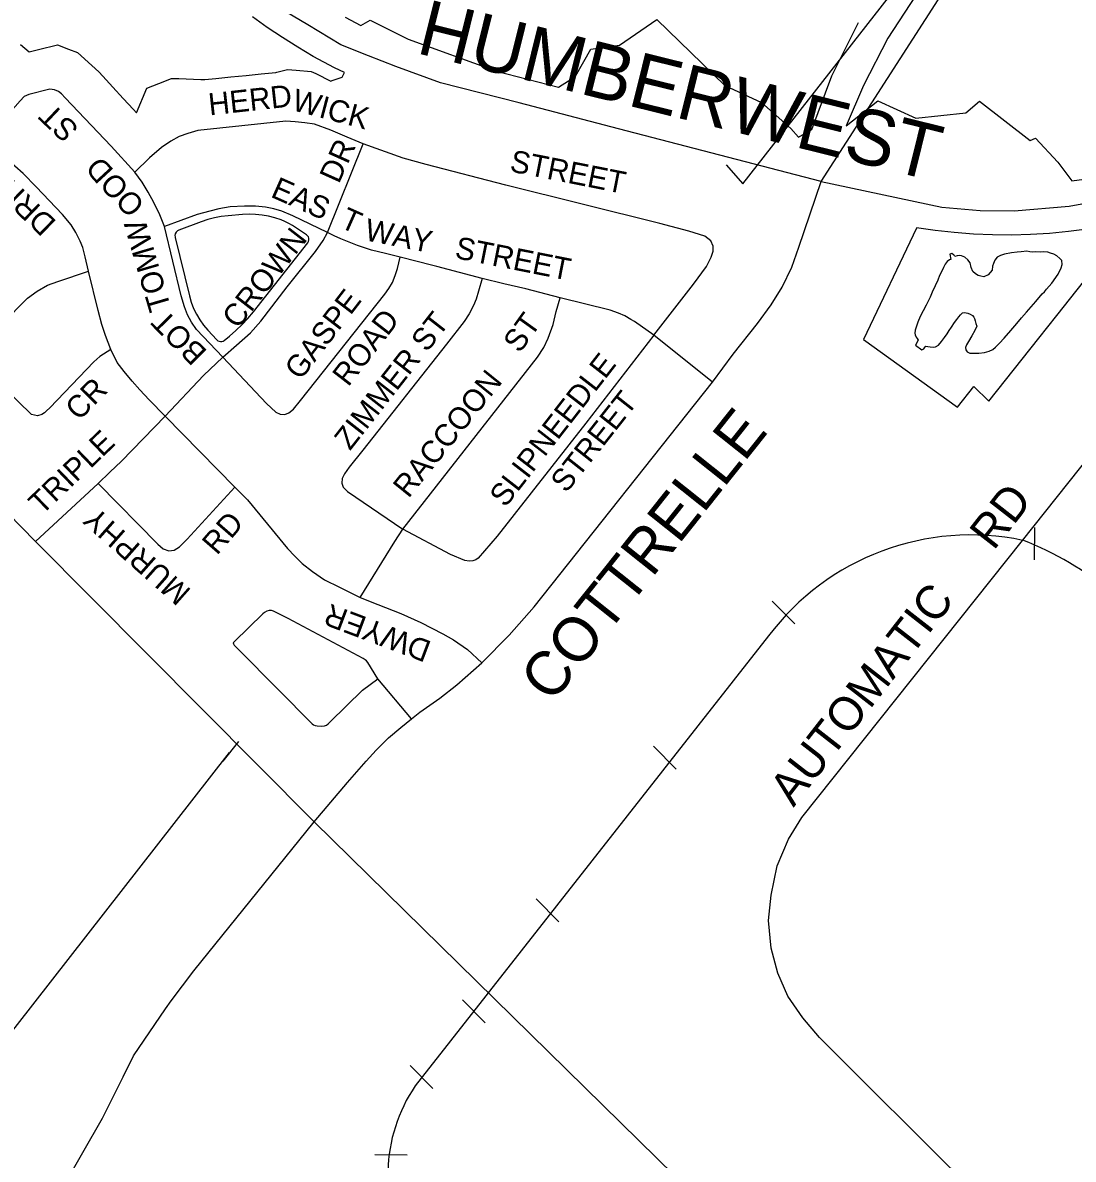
# Model space of a CAD drawing. Extents: x 586326 to 623965, y 4819854 to 4857850.
# Drawn here: x 603076 to 604026, y 4845570 to 4846599 of the extents above; entities that cross this region are included whole.
import ezdxf

# ---------------------------------------------------------------- set-up
doc = ezdxf.new("R2010")
doc.units = 0
for name, color, linetype in [('Lots_Concessions', 7, 'Continuous'), ('Major Rds and Hwys', 7, 'Continuous'), ('Major Rds Lbls', 7, 'Continuous'), ('Minor Rd Lbls', 7, 'Continuous'), ('Minor Rds', 7, 'Continuous'), ('Park Outlines', 7, 'Continuous'), ('Private Rds', 7, 'Continuous'), ('Proposed Secondary Rds', 7, 'Continuous'), ('Railways_lbls', 7, 'Continuous'), ('Secondary Rds Lbls', 7, 'Continuous'), ('SWM Ponds', 7, 'Continuous')]:
    doc.layers.add(name, color=color, linetype=linetype)

msp = doc.modelspace()

# ---------------------------------------------------------------- linework, layer by layer
at = {"layer": 'Lots_Concessions'}
for p, q in [((603727.3, 4846452.9), (604169.5, 4847020.3)), ((603712.2, 4846470.2), (603727.3, 4846452.9)), ((603257.2, 4845930.5), (603271.3, 4845948.5)), ((602848.6, 4845407), (603262.8, 4845938.5))]:
    msp.add_line(p, q, dxfattribs=at)
at = {"layer": 'Major Rds and Hwys'}
for points in [[(603798, 4846455.1), (603614.7, 4846502.9), (603525, 4846526.4), (603453.8, 4846544.5), (603413.3, 4846559.2), (603388.5, 4846568.9), (603363.7, 4846578.7), (603333.7, 4846596.9), (603305.7, 4846613.6), (603284.8, 4846631.8), (603268, 4846645), (603162, 4846748.9)], [(603798, 4846455.1), (603907.2, 4846431.9), (603941.9, 4846428.8), (603972.7, 4846428.7), (604022.5, 4846432.9), (604061.9, 4846440), (604101.2, 4846447.2), (604105.5, 4846447.9), (604132.5, 4846453.5), (604167.6, 4846457.9), (604194.8, 4846459.1), (604209.9, 4846457.3), (604225.1, 4846455.6), (604259.7, 4846447.9), (604290.2, 4846439.3), (604303.3, 4846433.4), (604316.4, 4846427.6), (604715.8, 4846243.6)], [(603087.5, 4846129.4), (602874.7, 4846346.8), (602838, 4846384.3)], [(603339.5, 4845875.7), (603087.5, 4846129.4)], [(603943.3, 4845282.8), (603339.5, 4845875.7)]]:
    msp.add_lwpolyline(points, dxfattribs=at)
at = {"layer": 'Minor Rds'}
for points in [[(603177.4, 4846463.7), (603155.9, 4846487.2), (603114.2, 4846530.8), (603110.8, 4846534.5), (603108.1, 4846536.6), (603104.7, 4846538.2), (603100.5, 4846538.6), (603081.3, 4846534), (603077.1, 4846532.1), (603073.6, 4846528.2), (603041.7, 4846492.2)], [(603383.8, 4846489.2), (603369.2, 4846495.2), (603354.7, 4846501.5), (603339.8, 4846507.1), (603330.9, 4846508.3), (603322.2, 4846509.2), (603313.9, 4846509.7), (603234.4, 4846501.2), (603225.1, 4846498.7), (603217.3, 4846495.9), (603209.7, 4846491.8), (603201.3, 4846485.8), (603190.6, 4846476.5), (603177.4, 4846463.7)], [(603135.4, 4846374), (603132.4, 4846387.1), (603130.1, 4846395.3), (603127.7, 4846401.3), (603123.8, 4846408.9), (603119.8, 4846416), (603111.9, 4846425.4), (603088.1, 4846450.4), (603076.3, 4846462.5), (603061.3, 4846475.6), (603041.7, 4846492.2)], [(603351.7, 4846409), (603383.8, 4846489.2)], [(603646.9, 4846316.1), (603682.6, 4846362.1), (603694.3, 4846378.3), (603698.7, 4846386.7), (603700.3, 4846392), (603700.3, 4846396.7), (603698.2, 4846401.4), (603692.9, 4846405.8), (603678.5, 4846410.2), (603652.3, 4846417), (603513, 4846451.7), (603440.8, 4846470.4), (603420.1, 4846476.3), (603383.8, 4846489.2)], [(603204.1, 4846414.5), (603199.8, 4846425), (603194.6, 4846436.3), (603189.3, 4846445.4), (603183.9, 4846454.5), (603177.4, 4846463.7)], [(603351.7, 4846409), (603320.2, 4846424), (603310.1, 4846428.4), (603303.1, 4846430.5), (603295.4, 4846432), (603286.4, 4846432.8), (603276.6, 4846432.9), (603263.6, 4846432.1), (603253.4, 4846430.5), (603245, 4846428.3), (603233.6, 4846425.4), (603204.1, 4846414.5)], [(603256.9, 4846296.1), (603232.9, 4846321.3), (603228.5, 4846328), (603224.9, 4846334.5), (603222.1, 4846341.6), (603219.1, 4846351.7), (603204.1, 4846414.5)], [(603256.9, 4846296.1), (603269.2, 4846307.1), (603282, 4846318.3), (603291.2, 4846328.9), (603315, 4846359.9), (603340.7, 4846391.7), (603347.7, 4846401.8), (603351.7, 4846409)], [(603417.3, 4846386.8), (603404, 4846390.1), (603391.5, 4846392.9), (603378.6, 4846397.1), (603363.7, 4846403.2), (603357.7, 4846406.1), (603351.7, 4846409)], [(603256.9, 4846296.1), (603296.4, 4846254.2), (603304.8, 4846246.3), (603308.6, 4846244.5), (603313, 4846244.2), (603316.6, 4846245.9), (603320.7, 4846249.1), (603327.2, 4846257.1), (603403.4, 4846353.1), (603407, 4846358.3), (603410.3, 4846363.9), (603412.9, 4846370), (603415, 4846376.4), (603417.3, 4846386.8)], [(603491.6, 4846367.3), (603450.4, 4846378.2), (603446.8, 4846379.1), (603417.3, 4846386.8)], [(603072, 4846341.5), (603080.2, 4846349.5), (603088.9, 4846355.8), (603098.2, 4846361.4), (603107.5, 4846364.8), (603135.4, 4846374)], [(603155.6, 4846303), (603150.7, 4846315.7), (603147.4, 4846325.7), (603144.1, 4846338.5), (603135.4, 4846374)], [(603491.6, 4846367.3), (603488.3, 4846355.8), (603486.1, 4846348.7), (603483.7, 4846342.8), (603479.8, 4846335.5), (603475.1, 4846328.5), (603459.3, 4846308.1), (603383.6, 4846211.9), (603371.1, 4846196.6), (603366.9, 4846190.5), (603364.8, 4846186.3), (603364.5, 4846182.3), (603365.6, 4846178.6), (603369.5, 4846174.7), (603419.8, 4846140.4)], [(603562, 4846350), (603530.9, 4846358), (603511.2, 4846362.6), (603491.6, 4846367.3)], [(603419.8, 4846140.4), (603541.5, 4846296.3), (603547.2, 4846304.8), (603551.2, 4846313.5), (603555.7, 4846325.9), (603558.3, 4846337.5), (603562, 4846350)], [(603646.9, 4846316.1), (603629.3, 4846328.4), (603626.1, 4846330.4), (603620.6, 4846333.6), (603614.7, 4846336.1), (603607.3, 4846338.6), (603562, 4846350)], [(603155.6, 4846303), (603145.5, 4846296.8), (603140.2, 4846292.1), (603100.3, 4846250.2), (603097.5, 4846247.7), (603095.4, 4846245.7), (603093, 4846244.2), (603089.3, 4846243.1), (603083.7, 4846244.4), (603036.2, 4846290.5), (603034.8, 4846297.5), (603035.9, 4846302.3), (603037.6, 4846305.3), (603039.5, 4846307.8), (603045.2, 4846313.6), (603072, 4846341.5)], [(603646.9, 4846316.1), (603585.4, 4846236.6), (603505, 4846134.3), (603488, 4846114.2), (603485.7, 4846112.8), (603482.9, 4846111.8), (603479.6, 4846111.5), (603475.9, 4846112.2), (603462.9, 4846117.6), (603419.8, 4846140.4)], [(603699.7, 4846273.7), (603646.9, 4846316.1)], [(603204.6, 4846242.9), (603190.2, 4846257.5), (603181.8, 4846266.5), (603174.9, 4846274.6), (603167.5, 4846283.1), (603161.3, 4846291.5), (603155.6, 4846303)], [(603204.6, 4846242.9), (603239.3, 4846279.5), (603256.9, 4846296.1)], [(603204.6, 4846242.9), (603165.1, 4846202), (603154.6, 4846192), (603144.1, 4846182)], [(603267.8, 4846178.5), (603204.6, 4846242.9)], [(604029.6, 4845493.2), (604017.6, 4845502.2), (604007.6, 4845509), (603996.7, 4845513.7), (603974.9, 4845521.7), (603957.8, 4845528.7), (603945, 4845536.9), (603938.1, 4845542.3), (603915.5, 4845562), (603810.2, 4845666.9), (603796.6, 4845680.4), (603781.5, 4845698.4), (603768, 4845717.9), (603758.9, 4845738.7), (603753, 4845761.5), (603750.4, 4845786.3), (603753, 4845809.2), (603758.3, 4845836), (603768.7, 4845860.1), (603780.8, 4845879.5), (603980.2, 4846130.3), (604053, 4846221.8)], [(603144.1, 4846182), (603087.5, 4846129.4)], [(603144.1, 4846182), (603198.2, 4846127), (603202.8, 4846122.8), (603208, 4846120.9), (603212.9, 4846121.4), (603217.8, 4846124.4), (603224.7, 4846131.5), (603231.2, 4846138.6), (603267.8, 4846178.5)], [(603267.8, 4846178.5), (603275, 4846171.2), (603279.2, 4846167), (603315.5, 4846122.9), (603322.1, 4846116), (603328.6, 4846109.5), (603338, 4846102.1), (603348.9, 4846094.8), (603362.3, 4846087.9), (603381, 4846078.7)], [(603381, 4846078.7), (603412.4, 4846129.3), (603419.8, 4846140.4)], [(603381, 4846078.7), (603397.1, 4846072.3), (603417.9, 4846064.2), (603436.1, 4846056.2), (603455.8, 4846045.9), (603465.5, 4846040.5), (603478.1, 4846031.7), (603491.1, 4846019.7)]]:
    msp.add_lwpolyline(points, dxfattribs=at)
at = {"layer": 'Park Outlines'}
for points in [[(603883.6, 4846623.4), (603858.3, 4846585), (603836.3, 4846542.1), (603820.9, 4846505.5), (603849.5, 4846528.1), (603883.9, 4846512.5), (603929.1, 4846517.2), (603941.4, 4846527.9), (603987.2, 4846492.3), (603991.9, 4846494.5), (604012.1, 4846472.6), (604025, 4846455.7), (604040.6, 4846458), (604056.2, 4846460.9), (604078.1, 4846472.5), (604125.1, 4846507.6), (604143.9, 4846515.5), (604151.5, 4846510.5), (604181.5, 4846548.2), (604135.8, 4846622.9)], [(603073.8, 4846579), (603081.6, 4846572.6), (603090.1, 4846574.6), (603107.4, 4846578.7), (603117.4, 4846574.9), (603125.4, 4846571.8), (603138.3, 4846560.1), (603144.6, 4846554.3), (603148.2, 4846550.5), (603157.5, 4846540.5), (603166.8, 4846530.4), (603176.1, 4846520.4), (603178.9, 4846517.4), (603188.1, 4846539.6), (603198.9, 4846543.9), (603210.3, 4846548.5), (603217, 4846548.3), (603236.9, 4846547.6), (603240.6, 4846547.4), (603250.6, 4846548.4), (603264.2, 4846549.8), (603277.9, 4846551.2), (603291.5, 4846552.6), (603304.8, 4846553.9), (603305.6, 4846554.1), (603315.5, 4846556.6), (603323.3, 4846555.9), (603336.7, 4846554.8), (603340.9, 4846552.8), (603354.7, 4846546.1), (603355.8, 4846546.5), (603364.9, 4846549.6), (603366.9, 4846553.7), (603357.9, 4846558.1), (603348.3, 4846563.1), (603338.7, 4846568.4), (603324.6, 4846576.6), (603310.7, 4846585.4), (603297.1, 4846594.6), (603283.8, 4846604.2)], [(603367.4, 4846603.9), (603381.8, 4846596.4), (603390.2, 4846601.2), (603424.6, 4846584), (603504.3, 4846554.9), (603560.6, 4846540.5), (603569.7, 4846546.4), (603576, 4846550.6), (603589.9, 4846574.9), (603615.7, 4846578.4), (603649.4, 4846601.9), (603711, 4846542), (603744.3, 4846526.5), (603770.8, 4846503.1), (603777.7, 4846495.2), (603789.6, 4846502.3), (603807.9, 4846550.8), (603831.9, 4846599.1)]]:
    msp.add_lwpolyline(points, dxfattribs=at)
for points in [[(603274.7, 4846425.2), (603261.6, 4846424.2), (603255.4, 4846423.5), (603249.3, 4846422.4), (603243.2, 4846420.8), (603237.4, 4846418.8), (603217.2, 4846411), (603215.8, 4846410.4), (603214.6, 4846409.3), (603213.8, 4846407.9), (603213.5, 4846406.4), (603213.6, 4846405), (603213.6, 4846404.9), (603213.7, 4846404.5), (603226.6, 4846351.6), (603228.3, 4846345.9), (603230.4, 4846340.3), (603233, 4846335), (603236, 4846329.9), (603239.5, 4846325.1), (603243.4, 4846320.6), (603251.4, 4846311.9), (603252.4, 4846311.1), (603253.5, 4846310.6), (603254.8, 4846310.3), (603256, 4846310.4), (603257.2, 4846310.8), (603258.2, 4846311.4), (603258.2, 4846311.4), (603262.8, 4846315.2), (603268.7, 4846320.3), (603274.3, 4846325.7), (603279.6, 4846331.3), (603284.6, 4846337.3), (603333.8, 4846399.7), (603334.5, 4846401), (603334.8, 4846402.5), (603334.7, 4846403.8), (603334.3, 4846405), (603333.5, 4846406.1), (603332.5, 4846406.9), (603319.8, 4846415.3), (603316.5, 4846417.3), (603313, 4846419), (603309.5, 4846420.5), (603303.9, 4846422.3), (603298.2, 4846423.7), (603292.4, 4846424.7), (603286.5, 4846425.3), (603280.6, 4846425.5)], [(604079.5, 4846419.9), (604072.8, 4846418.4), (604055.9, 4846415), (604038.9, 4846412.1), (604021.8, 4846409.9), (604004.7, 4846408.2), (603987.5, 4846407.2), (603970.2, 4846406.7), (603953, 4846406.9), (603935.8, 4846407.6), (603918.6, 4846408.9), (603901.4, 4846410.8), (603884.4, 4846413.3), (603884.3, 4846413), (603836.4, 4846312.3), (603921.4, 4846250.9), (603936.3, 4846269.7), (603949.7, 4846256.5), (603994.9, 4846313.4), (604011.2, 4846334), (604079.2, 4846419.5)]]:
    msp.add_lwpolyline(points, close=True, dxfattribs=at)
at = {"layer": 'Private Rds'}
for points in [[(603397.1, 4846005), (603387.9, 4846019.8), (603386.8, 4846021.3), (603385.6, 4846022.4), (603383.8, 4846023.5), (603316, 4846059.8), (603302.8, 4846066.2), (603300.8, 4846066.9), (603298.8, 4846066.9), (603296.7, 4846066.3), (603294.7, 4846065.2), (603293, 4846063.9), (603267.3, 4846038.8), (603266.3, 4846037.6), (603266.4, 4846036.7)], [(603266.4, 4846036.7), (603267, 4846035.7), (603268, 4846034.6), (603309.6, 4845992.8), (603334.9, 4845967), (603337.6, 4845964.4), (603339, 4845963.4), (603340.4, 4845962.8), (603342.3, 4845962.5), (603346.3, 4845962.4), (603348.9, 4845962.7), (603350.5, 4845963.3), (603352.1, 4845964.5), (603354, 4845966.2), (603383.3, 4845994.9), (603397.1, 4846005)], [(603427.6, 4845969), (603397.1, 4846005)]]:
    msp.add_lwpolyline(points, dxfattribs=at)
at = {"layer": 'Proposed Secondary Rds'}
for points in [[(603798, 4846455.1), (603904.1, 4846619.8)], [(603699.7, 4846273.7), (603718.5, 4846298.8), (603740.4, 4846326.6), (603752.9, 4846343.4), (603763, 4846359.6), (603771.7, 4846377.7), (603778, 4846395.8), (603798, 4846455.1)], [(603491.1, 4846019.7), (603516, 4846044.7), (603538.4, 4846070.4), (603699.7, 4846273.7)], [(603427.6, 4845969), (603435.1, 4845975), (603453.2, 4845987.7), (603468.7, 4845999.6), (603491.1, 4846019.7)], [(603339.5, 4845875.7), (603369.5, 4845911.4), (603386.5, 4845930.7), (603395.7, 4845940.6), (603406.6, 4845951.6), (603417.8, 4845961.2), (603427.6, 4845969)], [(602932.9, 4845313.1), (602946.5, 4845330.3), (603003.2, 4845401.5), (603044.4, 4845453.3), (603056.3, 4845468.2), (603098.6, 4845521.4), (603112.4, 4845545.4), (603148.1, 4845607.5), (603166.6, 4845644.9), (603169.8, 4845651.2), (603172.9, 4845657.6), (603176.1, 4845664), (603205, 4845706.5), (603210, 4845713.8), (603230.7, 4845740.7), (603339.5, 4845875.7)]]:
    msp.add_lwpolyline(points, dxfattribs=at)
at = {"layer": 'Railways_lbls'}
for p, q in [((603991.2, 4846142.1), (603990.7, 4846112.9)), ((603753.7, 4846075.5), (603774.3, 4846054.8)), ((603750.5, 4846043.9), (603431, 4845636.8)), ((603646.5, 4845944.1), (603667.1, 4845923.4)), ((603540.3, 4845806), (603560.9, 4845785.3)), ((603473.6, 4845714.5), (603494.3, 4845693.8)), ((603426.2, 4845655.2), (603446.8, 4845634.5)), ((603394.3, 4845574.7), (603423.5, 4845574.3))]:
    msp.add_line(p, q, dxfattribs=at)
for centre, radius, start, end in [((603933.5, 4845906.5), 228.8, 78.129, 143.0905), ((603879.6, 4845866.3), 282.8, 50.0926, 69.0912), ((603549, 4845556.4), 142.8, 145.7583, 211.4114)]:
    msp.add_arc(centre, radius, start, end, dxfattribs=at)
at = {"layer": 'SWM Ponds'}
msp.add_lwpolyline([(603953, 4846378.4), (603952.7, 4846375), (603949.1, 4846370.8), (603945.2, 4846368.8), (603942.7, 4846369.4), (603940.1, 4846370.1), (603937.7, 4846371.5), (603935.3, 4846373.6), (603933.9, 4846377.2), (603932.8, 4846381.5), (603930.9, 4846384.3), (603928, 4846386.8), (603925, 4846387.9), (603923.3, 4846388.1), (603921.3, 4846388), (603919.1, 4846387.2), (603918.6, 4846388.5), (603917.9, 4846388.7), (603916.4, 4846390), (603914.5, 4846389.4), (603915.5, 4846384.7), (603914.1, 4846384.2), (603912.2, 4846382.9), (603910.3, 4846380.5), (603908.7, 4846377.2), (603907.2, 4846373.9), (603905.3, 4846370.2), (603903.7, 4846365.9), (603901.4, 4846360.7), (603898.6, 4846354.9), (603896.7, 4846350.6), (603894.5, 4846346.4), (603893, 4846343.2), (603890.4, 4846338.2), (603887.7, 4846333), (603885.6, 4846327.9), (603884.1, 4846323.4), (603883.2, 4846320.7), (603883, 4846318), (603883.1, 4846316.3), (603884, 4846314.3), (603885.1, 4846313.1), (603885.8, 4846311.7), (603883.6, 4846307), (603889.3, 4846302.9), (603891, 4846303.8), (603892.1, 4846305.6), (603892.9, 4846306), (603894.5, 4846305.9), (603896.7, 4846305.6), (603899.4, 4846305.2), (603901.6, 4846305.4), (603904.2, 4846306.9), (603906.9, 4846310.4), (603909.7, 4846314), (603912, 4846317.3), (603913.9, 4846320.3), (603915.9, 4846323.4), (603918.7, 4846327.5), (603920.9, 4846330.3), (603922.6, 4846332.6), (603924.3, 4846334.5), (603925.9, 4846336.2), (603927.5, 4846336.5), (603929.3, 4846336.4), (603930.8, 4846335.9), (603933, 4846335.1), (603935, 4846333.9), (603936.3, 4846332.5), (603937, 4846331.1), (603937.5, 4846329.1), (603938.2, 4846326.7), (603938.9, 4846324.2), (603937.1, 4846320.4), (603934.4, 4846315.4), (603931.3, 4846310.4), (603929.6, 4846307.2), (603928.8, 4846305), (603928.9, 4846302.8), (603930.2, 4846300.9), (603932.5, 4846299.9), (603936.2, 4846299.9), (603940.9, 4846299.9), (603946, 4846300.5), (603950.2, 4846301.5), (603953.3, 4846303), (603955.9, 4846305.1), (603959.5, 4846308.8), (603963.7, 4846313.5), (603969.6, 4846320.3), (603975.1, 4846326.7), (603979.4, 4846331.9), (603984, 4846336.9), (603992.3, 4846346.5), (603998, 4846353.4), (604000.2, 4846355.4), (604002.1, 4846357.8), (604006.7, 4846363.1), (604012.6, 4846371.3), (604015.4, 4846377), (604016.1, 4846380), (604015.8, 4846383.6), (604014.1, 4846385.4), (604011.4, 4846387.9), (604008.5, 4846389.4), (604005.7, 4846390.2), (604003.2, 4846391.1), (603999.7, 4846391.5), (603996.2, 4846391.3), (603992.4, 4846391.4), (603989.2, 4846391.1), (603987, 4846391.4), (603984.1, 4846392), (603979, 4846391.5), (603975.5, 4846391.1), (603970.2, 4846390.6), (603964.1, 4846389.3), (603960.4, 4846388.3), (603957.5, 4846386.7), (603955.3, 4846384.1), (603953.9, 4846381)], close=True, dxfattribs=at)

# ---------------------------------------------------------------- texts
at = {"layer": 'Major Rds Lbls'}
msp.add_text('HUMBERWEST', height=50, rotation=346.0678, dxfattribs=at).set_placement((603430.6, 4846571.7))
at = {"layer": 'Minor Rd Lbls'}
for s, height, rotation, p in [('HERD', 19.99, 6.288, (603244.9, 4846514.9)), ('WICK', 19.99, 345.1505, (603318.4, 4846520)), ('ST', 19.99, 136.5991, (603127.6, 4846503.6)), ('DR', 19.99, 65.8067, (603361.8, 4846452.4)), ('STREET', 19.99, 348.8158, (603515.6, 4846464.4)), ('DRIVE', 19.99, 136.024, (603107.2, 4846418.7)), ('OOD', 19.99, 132.8111, (603187.3, 4846434.7)), ('EAS', 19.99, 336.0465, (603299.2, 4846441.6)), ('T', 20, 336.0465, (603361.7, 4846414.1)), ('TOMW', 19.99, 106.2781, (603210.1, 4846341)), ('WAY   STREET', 19.992, 348.7718, (603384.3, 4846402.2)), ('CROWN', 19.99, 52.2473, (603270.5, 4846320.9)), ('GASPE', 19.99, 52.504, (603327.1, 4846274.5)), ('BOT', 19.99, 134.5498, (603243.6, 4846301.3)), ('ROAD', 19.99, 52.2363, (603370.3, 4846268.7)), ('ZIMMER ST', 19.99, 51.9588, (603371.9, 4846211)), ('ST', 19.99, 54.3377, (603525.4, 4846299)), ('SLIPNEEDLE', 19.99, 52.1579, (603512.4, 4846159.4)), ('RACCOON', 19.99, 51.0463, (603424.8, 4846167.8)), ('CR', 19.99, 45.4724, (603126.7, 4846237.9)), ('STREET', 19.99, 51.6647, (603567.5, 4846172.5)), ('TRIPLE', 19.99, 43.8348, (603093.1, 4846152.6)), ('AUTOMATIC     RD', 30.252, 52.0476, (603773.1, 4845888.3)), ('MURPHY', 19.99, 138.5414, (603229.1, 4846085.1)), ('RD', 19.99, 48.9868, (603251.5, 4846116.3)), ('DWYER', 19.99, 159.3447, (603446.7, 4846038.4))]:
    msp.add_text(s, height=height, rotation=rotation, dxfattribs=at).set_placement(p)
at = {"layer": 'Secondary Rds Lbls'}
msp.add_text('COTTRELLE  ', height=40.002, rotation=51.4658, dxfattribs=at).set_placement((603554.5, 4845982.1))

doc.saveas('drawing.dxf')
